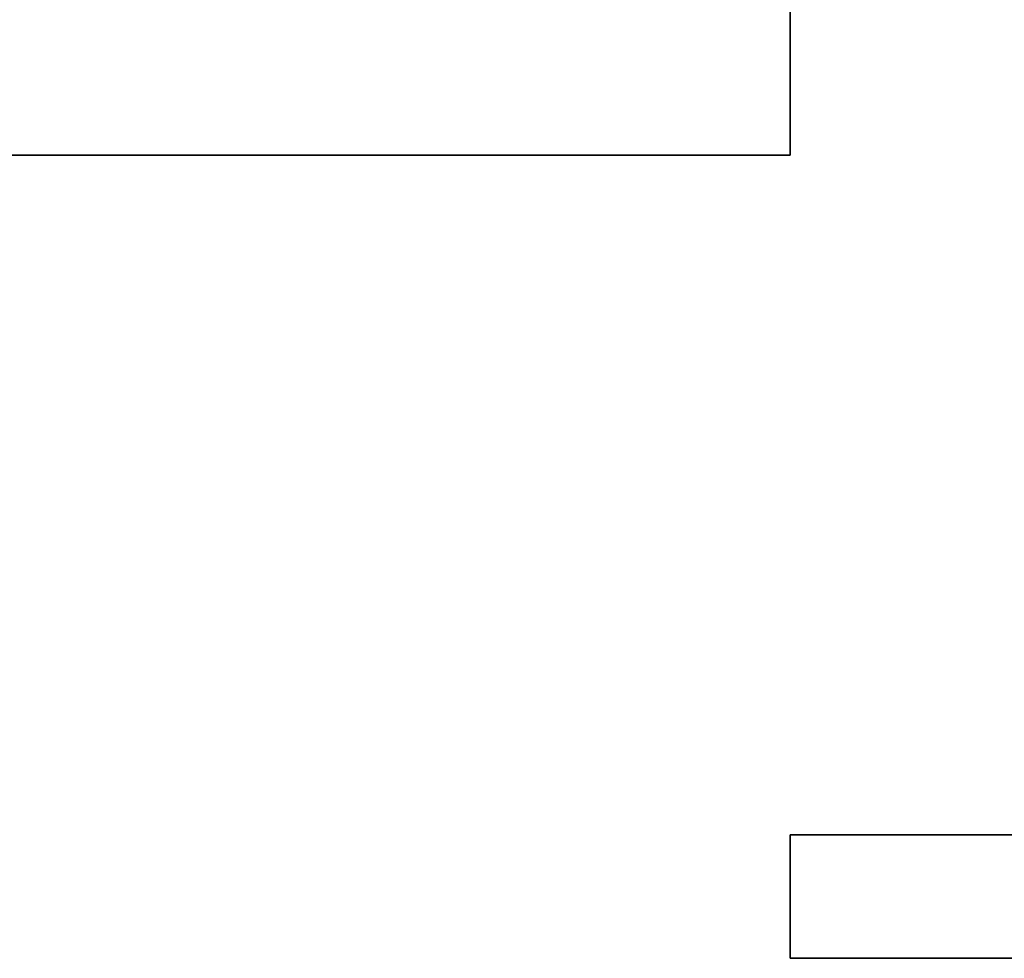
# Model space of a CAD drawing. Extents: x -1299 to -1246.9, y 2743.7 to 2747.9.
# Tile 456 of 656: x -1253.0961 to -1253.0323, y 2744.7304 to 2744.7912. Entities that reach past the tile are written whole.
import ezdxf

# ---------------------------------------------------------------- set-up
doc = ezdxf.new("R2010")
doc.units = 0
doc.header["$LTSCALE"] = 150
doc.header["$MEASUREMENT"] = 0
doc.layers.add('3DFACE_SHAPE', color=7, linetype='CONTINUOUS')

msp = doc.modelspace()

# ---------------------------------------------------------------- linework, layer by layer
at = {"layer": '3DFACE_SHAPE', "color": 13}
for points, invisible_edges in [([(-1253.046219, 2744.884449, 0.206), (-1256.944219, 2744.884449, 0.206), (-1253.046219, 2744.782449, 0.206)], 2), ([(-1256.944219, 2744.884449, 0.206), (-1256.944219, 2744.782449, 0.206), (-1253.046219, 2744.782449, 0.206)], 12), ([(-1253.046219, 2744.782449), (-1256.944219, 2744.782449), (-1253.046219, 2744.884449)], 2), ([(-1256.944219, 2744.782449), (-1256.944219, 2744.884449), (-1253.046219, 2744.884449)], 12), ([(-1253.046219, 2744.782449, 0.206), (-1253.046219, 2744.836549, 0.198), (-1253.046219, 2744.884449, 0.206)], 3), ([(-1253.046219, 2744.884449), (-1253.046219, 2744.830349, 0.008), (-1253.046219, 2744.782449)], 3), ([(-1253.046219, 2744.830349, 0.198), (-1253.046219, 2744.836549, 0.198), (-1253.046219, 2744.782449, 0.206)], 14), ([(-1253.046219, 2744.782449, 0.198), (-1256.944219, 2744.782449, 0.198), (-1253.046219, 2744.830349, 0.198)], 2), ([(-1256.944219, 2744.782449, 0.198), (-1256.944219, 2744.830349, 0.198), (-1253.046219, 2744.830349, 0.198)], 12), ([(-1253.046219, 2744.830349, 0.008), (-1256.944219, 2744.830349, 0.008), (-1253.046219, 2744.782449, 0.008)], 2), ([(-1256.944219, 2744.830349, 0.008), (-1256.944219, 2744.782449, 0.008), (-1253.046219, 2744.782449, 0.008)], 12), ([(-1253.046219, 2744.782449, 0.198), (-1253.046219, 2744.830349, 0.198), (-1253.046219, 2744.782449, 0.206)], 2), ([(-1253.046219, 2744.830349, 0.008), (-1253.046219, 2744.782449, 0.008), (-1253.046219, 2744.782449)], 12), ([(-1253.046219, 2744.782449, 0.206), (-1256.944219, 2744.782449, 0.206), (-1253.046219, 2744.782449, 0.198)], 2), ([(-1256.944219, 2744.782449, 0.206), (-1256.944219, 2744.782449, 0.198), (-1253.046219, 2744.782449, 0.198)], 12), ([(-1253.046219, 2744.782449, 0.008), (-1256.944219, 2744.782449, 0.008), (-1253.046219, 2744.782449)], 2), ([(-1256.944219, 2744.782449, 0.008), (-1256.944219, 2744.782449), (-1253.046219, 2744.782449)], 12), ([(-1252.944219, 2744.730449, 0.206), (-1252.998319, 2744.738449, 0.206), (-1253.046219, 2744.730449, 0.206)], 3), ([(-1252.998319, 2744.738449, 0.206), (-1253.046219, 2744.738449, 0.206), (-1253.046219, 2744.730449, 0.206)], 12), ([(-1253.046219, 2744.738449, -2.8), (-1252.998319, 2744.738449, -2.8), (-1253.046219, 2744.730449, -2.8)], 2), ([(-1252.998319, 2744.738449, -2.8), (-1252.992119, 2744.738449, -2.8), (-1253.046219, 2744.730449, -2.8)], 15), ([(-1253.046219, 2744.730449, -2.8), (-1252.992119, 2744.738449, -2.8), (-1252.944219, 2744.730449, -2.8)], 3), ([(-1253.046219, 2744.738449, 0.206), (-1253.046219, 2744.738449, -2.8), (-1253.046219, 2744.730449, 0.206)], 2), ([(-1253.046219, 2744.738449, -2.8), (-1253.046219, 2744.730449, -2.8), (-1253.046219, 2744.730449, 0.206)], 12), ([(-1252.998319, 2744.738449, 0.206), (-1252.998319, 2744.738449, -2.8), (-1253.046219, 2744.738449, 0.206)], 2), ([(-1252.998319, 2744.738449, -2.8), (-1253.046219, 2744.738449, -2.8), (-1253.046219, 2744.738449, 0.206)], 12), ([(-1253.046219, 2744.730449, 0.206), (-1253.046219, 2744.730449, -2.8), (-1252.944219, 2744.730449, 0.206)], 2), ([(-1253.046219, 2744.730449, -2.8), (-1252.944219, 2744.730449, -2.8), (-1252.944219, 2744.730449, 0.206)], 12)]:
    msp.add_3dface(points, dxfattribs=dict(at, invisible_edges=invisible_edges))

doc.saveas('drawing.dxf')
